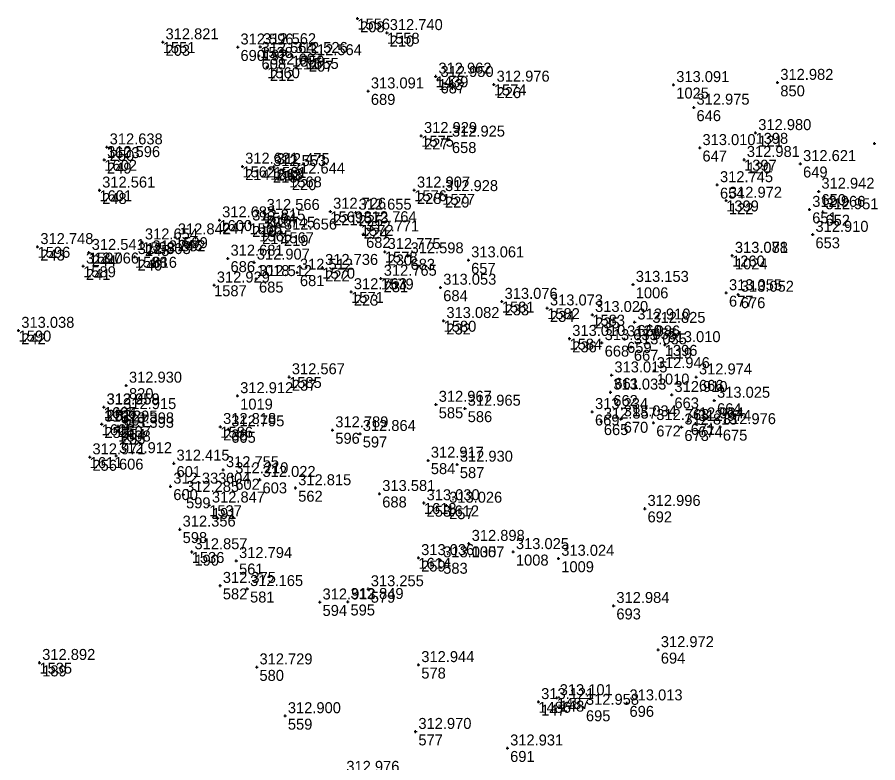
# Model space of a CAD drawing. Extents: x -829398 to -819400, y -1074439 to -1067977.
# Drawn here: x -820789.9 to -820695.8, y -1068694.9 to -1068613.3 of the extents above; entities that cross this region are included whole.
import ezdxf

# ---------------------------------------------------------------- set-up
doc = ezdxf.new("R2010")
doc.units = 0
for name, color, linetype in [('Vrstva 60', 7, 'Continuous'), ('Vrstva 61', 7, 'Continuous'), ('Čísla bodů_doměření_2012', 7, 'Continuous')]:
    doc.layers.add(name, color=color, linetype=linetype)

# ---------------------------------------------------------------- blocks, each defined once
blk = doc.blocks.new('BOD')
at = {"layer": 'Čísla bodů_doměření_2012'}
for p, q in [((-0.15, 0), (0.15, 0)), ((0, -0.15), (0, 0.15))]:
    blk.add_line(p, q, dxfattribs=at)

msp = doc.modelspace()

# ---------------------------------------------------------------- block references
at = {"layer": 'Vrstva 60'}
for p in [(-820752.738, -1068613.495), (-820752.738, -1068613.495), (-820749.503, -1068615.051), (-820749.503, -1068615.051), (-820774.022, -1068616.062), (-820774.022, -1068616.062), (-820765.825, -1068616.626), (-820763.355, -1068616.596), (-820763.355, -1068616.596), (-820763.519, -1068617.554), (-820759.897, -1068617.553), (-820759.897, -1068617.553), (-820758.35, -1068617.796), (-820758.35, -1068617.796), (-820762.6, -1068618.816), (-820762.6, -1068618.816), (-820744.173, -1068619.81), (-820744.173, -1068619.81), (-820743.943, -1068620.179), (-820737.814, -1068620.692), (-820737.814, -1068620.692), (-820718.164, -1068620.736), (-820706.782, -1068620.494), (-820751.563, -1068621.429), (-820715.952, -1068623.209), (-820709.195, -1068625.988), (-820709.195, -1068625.988), (-820745.753, -1068626.304), (-820745.753, -1068626.304), (-820742.698, -1068626.697), (-820780.129, -1068627.552), (-820780.129, -1068627.552), (-820715.299, -1068627.626), (-820696.181, -1068627.143), (-820780.416, -1068628.939), (-820780.416, -1068628.939), (-820710.447, -1068628.924), (-820710.447, -1068628.924), (-820765.312, -1068629.66), (-820765.312, -1068629.66), (-820761.876, -1068629.709), (-820761.876, -1068629.709), (-820704.294, -1068629.373), (-820762.261, -1068629.921), (-820762.261, -1068629.921), (-820760.2, -1068630.749), (-820760.2, -1068630.749), (-820713.38, -1068631.682), (-820780.947, -1068632.27), (-820780.947, -1068632.27), (-820746.521, -1068632.266), (-820746.521, -1068632.266), (-820743.454, -1068632.656), (-820743.454, -1068632.656), (-820702.289, -1068632.391), (-820712.404, -1068633.38), (-820712.404, -1068633.38), (-820755.694, -1068634.583), (-820755.694, -1068634.583), (-820703.291, -1068634.38), (-820767.829, -1068635.524), (-820767.829, -1068635.524), (-820762.96, -1068634.718), (-820762.96, -1068634.718), (-820752.909, -1068634.687), (-820752.909, -1068634.687), (-820701.846, -1068634.643), (-820764.542, -1068635.872), (-820764.542, -1068635.872), (-820752.357, -1068636.059), (-820752.357, -1068636.059), (-820772.67, -1068637.392), (-820772.67, -1068637.392), (-820763.458, -1068636.656), (-820763.458, -1068636.656), (-820761.066, -1068636.861), (-820761.066, -1068636.861), (-820752.085, -1068637.065), (-820702.942, -1068637.113), (-820776.273, -1068637.943), (-820776.273, -1068637.943), (-820787.71, -1068638.451), (-820787.71, -1068638.451), (-820782.096, -1068639.085), (-820782.096, -1068639.085), (-820775.454, -1068639.244), (-820749.733, -1068638.984), (-820749.733, -1068638.984), (-820777.063, -1068639.543), (-820777.063, -1068639.543), (-820766.911, -1068639.718), (-820764.037, -1068640.147), (-820747.222, -1068639.463), (-820740.597, -1068639.904), (-820711.757, -1068639.403), (-820711.745, -1068639.414), (-820782.721, -1068640.578), (-820782.721, -1068640.578), (-820756.568, -1068640.729), (-820756.568, -1068640.729), (-820763.796, -1068641.952), (-820759.323, -1068641.249), (-820750.158, -1068641.914), (-820750.158, -1068641.914), (-820768.412, -1068642.653), (-820743.648, -1068642.893), (-820722.593, -1068642.581), (-820753.425, -1068643.383), (-820753.425, -1068643.383), (-820712.397, -1068643.491), (-820711.101, -1068643.658), (-820736.935, -1068644.439), (-820736.935, -1068644.439), (-820731.977, -1068645.158), (-820731.977, -1068645.158), (-820727.043, -1068645.874), (-820727.043, -1068645.874), (-820743.303, -1068646.535), (-820743.303, -1068646.535), (-820722.415, -1068646.695), (-820789.792, -1068647.606), (-820789.792, -1068647.606), (-820720.77, -1068647.063), (-820729.535, -1068648.49), (-820729.535, -1068648.49), (-820723.541, -1068648.547), (-820725.992, -1068648.952), (-820722.797, -1068649.407), (-820719.124, -1068649.171), (-820719.124, -1068649.171), (-820720.294, -1068652.013), (-820760.205, -1068652.683), (-820760.205, -1068652.683), (-820724.93, -1068652.483), (-820715.683, -1068652.7), (-820778.019, -1068653.603), (-820765.858, -1068654.75), (-820725.049, -1068654.356), (-820718.364, -1068654.625), (-820713.703, -1068655.253), (-820780.478, -1068655.991), (-820780.478, -1068655.991), (-820780.455, -1068655.969), (-820780.455, -1068655.969), (-820744.142, -1068655.694), (-820740.972, -1068656.121), (-820778.65, -1068656.494), (-820727.048, -1068656.488), (-820780.704, -1068657.852), (-820780.704, -1068657.852), (-820778.89, -1068658.052), (-820778.89, -1068658.052), (-820726.082, -1068657.531), (-820723.909, -1068657.284), (-820720.346, -1068657.688), (-820716.584, -1068657.511), (-820715.761, -1068657.786), (-820778.907, -1068658.537), (-820778.907, -1068658.537), (-820767.725, -1068658.119), (-820767.725, -1068658.119), (-820766.827, -1068658.376), (-820755.453, -1068658.483), (-820752.451, -1068658.885), (-820717.274, -1068658.178), (-820713.065, -1068658.139), (-820782.013, -1068661.438), (-820782.013, -1068661.438), (-820779.109, -1068661.312), (-820745.005, -1068661.804), (-820772.82, -1068662.126), (-820741.834, -1068662.241), (-820767.412, -1068662.842), (-820766.388, -1068663.508), (-820773.168, -1068664.639), (-820763.413, -1068663.91), (-820771.775, -1068665.544), (-820759.51, -1068664.817), (-820750.317, -1068665.449), (-820745.467, -1068666.458), (-820745.467, -1068666.458), (-820768.945, -1068666.705), (-820768.945, -1068666.705), (-820743.002, -1068666.727), (-820743.002, -1068666.727), (-820721.305, -1068667.079), (-820772.15, -1068669.339), (-820740.538, -1068670.902), (-820770.855, -1068671.813), (-820770.855, -1068671.813), (-820735.699, -1068671.8), (-820765.98, -1068672.777), (-820746.064, -1068672.457), (-820746.064, -1068672.457), (-820743.651, -1068672.697), (-820730.74, -1068672.529), (-820767.754, -1068675.496), (-820764.776, -1068675.841), (-820751.571, -1068675.863), (-820756.845, -1068677.307), (-820753.79, -1068677.257), (-820724.713, -1068677.69), (-820719.853, -1068682.52), (-820787.509, -1068683.917), (-820787.509, -1068683.917), (-820763.747, -1068684.407), (-820746.046, -1068684.156), (-820732.942, -1068688.2), (-820732.942, -1068688.2), (-820730.911, -1068687.771), (-820730.911, -1068687.771), (-820728.041, -1068688.825), (-820723.277, -1068688.341), (-820760.641, -1068689.742), (-820746.366, -1068691.461), (-820736.332, -1068693.271)]:
    msp.add_blockref('BOD', p, dxfattribs=at)

# ---------------------------------------------------------------- texts
for s, p in [('1556', (-820752.738, -1068614.695)), ('208', (-820752.438, -1068614.995)), ('1558', (-820749.503, -1068616.251)), ('210', (-820749.203, -1068616.551)), ('1551', (-820774.022, -1068617.262)), ('203', (-820773.722, -1068617.562)), ('690', (-820765.525, -1068618.126)), ('1538', (-820763.355, -1068617.796)), ('192', (-820763.055, -1068618.096)), ('608', (-820763.219, -1068619.054)), ('1559', (-820759.897, -1068618.753)), ('211', (-820759.597, -1068619.053)), ('1555', (-820758.35, -1068618.996)), ('207', (-820758.05, -1068619.296)), ('1560', (-820762.6, -1068620.016)), ('212', (-820762.3, -1068620.316)), ('1439', (-820744.173, -1068621.01)), ('143', (-820743.873, -1068621.31)), ('687', (-820743.643, -1068621.679)), ('1574', (-820737.814, -1068621.892)), ('226', (-820737.514, -1068622.192)), ('1025', (-820717.864, -1068622.236)), ('850', (-820706.482, -1068621.994)), ('689', (-820751.263, -1068622.929)), ('646', (-820715.652, -1068624.709)), ('1575', (-820745.753, -1068627.504)), ('227', (-820745.453, -1068627.804)), ('1398', (-820709.195, -1068627.188)), ('121', (-820708.895, -1068627.488)), ('1603', (-820780.129, -1068628.752)), ('250', (-820779.829, -1068629.052)), ('658', (-820742.398, -1068628.197)), ('647', (-820714.999, -1068629.126)), ('1602', (-820780.416, -1068630.139)), ('249', (-820780.116, -1068630.439)), ('1562', (-820765.312, -1068630.86)), ('1561', (-820761.876, -1068630.909)), ('1397', (-820710.447, -1068630.124)), ('120', (-820710.147, -1068630.424)), ('649', (-820703.994, -1068630.873)), ('214', (-820765.012, -1068631.16)), ('1563', (-820762.261, -1068631.121)), ('215', (-820761.961, -1068631.421)), ('213', (-820761.576, -1068631.209)), ('1568', (-820760.2, -1068631.949)), ('220', (-820759.9, -1068632.249)), ('1601', (-820780.947, -1068633.47)), ('248', (-820780.647, -1068633.77)), ('1576', (-820746.521, -1068633.466)), ('228', (-820746.221, -1068633.766)), ('654', (-820713.08, -1068633.182)), ('1577', (-820743.454, -1068633.856)), ('229', (-820743.154, -1068634.156)), ('1399', (-820712.404, -1068634.58)), ('650', (-820701.989, -1068633.891)), ('122', (-820712.104, -1068634.88)), ('1564', (-820762.96, -1068635.918)), ('216', (-820762.66, -1068636.218)), ('1569', (-820755.694, -1068635.783)), ('221', (-820755.394, -1068636.083)), ('1573', (-820752.909, -1068635.887)), ('225', (-820752.609, -1068636.187)), ('651', (-820702.991, -1068635.88)), ('652', (-820701.546, -1068636.143)), ('1600', (-820767.829, -1068636.724)), ('247', (-820767.529, -1068637.024)), ('1566', (-820764.542, -1068637.072)), ('218', (-820764.242, -1068637.372)), ('1572', (-820752.357, -1068637.259)), ('1565', (-820763.458, -1068637.856)), ('217', (-820763.158, -1068638.156)), ('1567', (-820761.066, -1068638.061)), ('219', (-820760.766, -1068638.361)), ('224', (-820752.057, -1068637.559)), ('1598', (-820776.273, -1068639.143)), ('1599', (-820772.67, -1068638.592)), ('246', (-820772.37, -1068638.892)), ('682', (-820751.785, -1068638.565)), ('653', (-820702.642, -1068638.613)), ('1596', (-820787.71, -1068639.651)), ('243', (-820787.41, -1068639.951)), ('1597', (-820782.096, -1068640.285)), ('245', (-820775.973, -1068639.443)), ('1578', (-820749.733, -1068640.184)), ('244', (-820781.796, -1068640.585)), ('1588', (-820777.063, -1068640.743)), ('240', (-820776.763, -1068641.043)), ('816', (-820775.154, -1068640.744)), ('686', (-820766.611, -1068641.218)), ('230', (-820749.433, -1068640.484)), ('683', (-820746.922, -1068640.963)), ('1260', (-820711.757, -1068640.603)), ('1024', (-820711.445, -1068640.914)), ('1589', (-820782.721, -1068641.778)), ('241', (-820782.421, -1068642.078)), ('1018', (-820763.737, -1068641.647)), ('1570', (-820756.568, -1068641.929)), ('222', (-820756.268, -1068642.229)), ('657', (-820740.297, -1068641.404)), ('681', (-820759.023, -1068642.749)), ('1579', (-820750.158, -1068643.114)), ('1587', (-820768.412, -1068643.853)), ('685', (-820763.496, -1068643.452)), ('231', (-820749.858, -1068643.414)), ('1006', (-820722.293, -1068644.081)), ('1571', (-820753.425, -1068644.583)), ('223', (-820753.125, -1068644.883)), ('684', (-820743.348, -1068644.393)), ('677', (-820712.097, -1068644.991)), ('1581', (-820736.935, -1068645.639)), ('233', (-820736.635, -1068645.939)), ('676', (-820710.801, -1068645.158)), ('1582', (-820731.977, -1068646.358)), ('234', (-820731.677, -1068646.658)), ('1580', (-820743.303, -1068647.735)), ('1583', (-820727.043, -1068647.074)), ('235', (-820726.743, -1068647.374)), ('1590', (-820789.792, -1068648.806)), ('232', (-820743.003, -1068648.035)), ('660', (-820722.115, -1068648.195)), ('655', (-820720.47, -1068648.563)), ('242', (-820789.492, -1068649.106)), ('1584', (-820729.535, -1068649.69)), ('236', (-820729.235, -1068649.99)), ('668', (-820725.692, -1068650.452)), ('659', (-820723.241, -1068650.047)), ('1396', (-820719.124, -1068650.371)), ('119', (-820718.824, -1068650.671)), ('667', (-820722.497, -1068650.907)), ('1010', (-820719.994, -1068653.513)), ('1585', (-820760.205, -1068653.883)), ('237', (-820759.905, -1068654.183)), ('661', (-820724.63, -1068653.983)), ('666', (-820715.383, -1068654.2)), ('820', (-820777.719, -1068655.103)), ('1019', (-820765.558, -1068656.25)), ('662', (-820724.749, -1068655.856)), ('663', (-820718.064, -1068656.125)), ('1604', (-820780.478, -1068657.191)), ('1605', (-820780.455, -1068657.169)), ('585', (-820743.842, -1068657.194)), ('664', (-820713.403, -1068656.753)), ('251', (-820780.178, -1068657.491)), ('252', (-820780.155, -1068657.469)), ('607', (-820778.35, -1068657.994)), ('586', (-820740.672, -1068657.621)), ('669', (-820726.748, -1068657.988)), ('1606', (-820780.704, -1068659.052)), ('665', (-820725.782, -1068659.031)), ('670', (-820723.609, -1068658.784)), ('671', (-820716.284, -1068659.011)), ('253', (-820780.404, -1068659.352)), ('1608', (-820778.907, -1068659.737)), ('1607', (-820778.89, -1068659.252)), ('255', (-820778.607, -1068660.037)), ('254', (-820778.59, -1068659.552)), ('1586', (-820767.725, -1068659.319)), ('238', (-820767.425, -1068659.619)), ('605', (-820766.527, -1068659.876)), ('596', (-820755.153, -1068659.983)), ('672', (-820720.046, -1068659.188)), ('673', (-820716.974, -1068659.678)), ('674', (-820715.461, -1068659.286)), ('675', (-820712.765, -1068659.639)), ('597', (-820752.151, -1068660.385)), ('1611', (-820782.013, -1068662.638)), ('256', (-820781.713, -1068662.938)), ('606', (-820778.809, -1068662.812)), ('601', (-820772.52, -1068663.626)), ('584', (-820744.705, -1068663.304)), ('587', (-820741.534, -1068663.741)), ('604', (-820767.112, -1068664.342)), ('602', (-820766.088, -1068665.008)), ('603', (-820763.113, -1068665.41)), ('600', (-820772.868, -1068666.139)), ('562', (-820759.21, -1068666.317)), ('599', (-820771.475, -1068667.044)), ('688', (-820750.017, -1068666.949)), ('1537', (-820768.945, -1068667.905)), ('191', (-820768.645, -1068668.205)), ('1613', (-820745.467, -1068667.658)), ('258', (-820745.167, -1068667.958)), ('1612', (-820743.002, -1068667.927)), ('257', (-820742.702, -1068668.227)), ('692', (-820721.005, -1068668.579)), ('598', (-820771.85, -1068670.839)), ('1536', (-820770.855, -1068673.013)), ('1007', (-820740.238, -1068672.402)), ('1008', (-820735.399, -1068673.3)), ('190', (-820770.555, -1068673.313)), ('1614', (-820746.064, -1068673.657)), ('259', (-820745.764, -1068673.957)), ('583', (-820743.351, -1068674.197)), ('1009', (-820730.44, -1068674.029)), ('561', (-820765.68, -1068674.277)), ('582', (-820767.454, -1068676.996)), ('581', (-820764.476, -1068677.341)), ('579', (-820751.271, -1068677.363)), ('594', (-820756.545, -1068678.807)), ('595', (-820753.49, -1068678.757)), ('693', (-820724.413, -1068679.19)), ('694', (-820719.553, -1068684.02)), ('1535', (-820787.509, -1068685.117)), ('189', (-820787.209, -1068685.417)), ('580', (-820763.447, -1068685.907)), ('578', (-820745.746, -1068685.656)), ('1487', (-820730.911, -1068688.971)), ('148', (-820730.611, -1068689.271)), ('1486', (-820732.942, -1068689.4)), ('147', (-820732.642, -1068689.7)), ('696', (-820722.977, -1068689.841)), ('695', (-820727.741, -1068690.325)), ('559', (-820760.341, -1068691.242)), ('577', (-820746.066, -1068692.961)), ('691', (-820736.032, -1068694.771))]:
    msp.add_text(s, height=1.2, dxfattribs=at).set_placement(p)
at = {"layer": 'Vrstva 61'}
for s, p in [('312.740', (-820749.203, -1068614.751)), ('312.821', (-820773.722, -1068615.762)), ('312.596', (-820765.525, -1068616.326)), ('312.562', (-820763.055, -1068616.296)), ('312.564', (-820763.219, -1068617.254)), ('312.526', (-820759.597, -1068617.253)), ('312.564', (-820758.05, -1068617.496)), ('312.607', (-820762.3, -1068618.516)), ('312.962', (-820743.873, -1068619.51)), ('312.950', (-820743.643, -1068619.879)), ('312.976', (-820737.514, -1068620.392)), ('313.091', (-820717.864, -1068620.436)), ('312.982', (-820706.482, -1068620.194)), ('313.091', (-820751.263, -1068621.129)), ('312.975', (-820715.652, -1068622.909)), ('312.929', (-820745.453, -1068626.004)), ('312.980', (-820708.895, -1068625.688)), ('312.925', (-820742.398, -1068626.397)), ('312.638', (-820779.829, -1068627.252)), ('313.010', (-820714.999, -1068627.326)), ('312.596', (-820780.116, -1068628.639)), ('312.981', (-820710.147, -1068628.624)), ('312.621', (-820765.012, -1068629.36)), ('312.553', (-820761.961, -1068629.621)), ('312.475', (-820761.576, -1068629.409)), ('312.621', (-820703.994, -1068629.073)), ('312.644', (-820759.9, -1068630.449)), ('312.745', (-820713.08, -1068631.382)), ('312.561', (-820780.647, -1068631.97)), ('312.907', (-820746.221, -1068631.966)), ('312.928', (-820743.154, -1068632.356)), ('312.942', (-820701.989, -1068632.091)), ('312.972', (-820712.104, -1068633.08)), ('312.566', (-820762.66, -1068634.418)), ('312.726', (-820755.394, -1068634.283)), ('312.655', (-820752.609, -1068634.387)), ('312.966', (-820702.991, -1068634.08)), ('312.951', (-820701.546, -1068634.343)), ('312.688', (-820767.529, -1068635.224)), ('312.815', (-820764.242, -1068635.572)), ('312.745', (-820763.158, -1068636.356)), ('312.656', (-820760.766, -1068636.561)), ('312.764', (-820752.057, -1068635.759)), ('312.842', (-820772.37, -1068637.092)), ('312.771', (-820751.785, -1068636.765)), ('312.910', (-820702.642, -1068636.813)), ('312.748', (-820787.41, -1068638.151)), ('312.654', (-820775.973, -1068637.643)), ('312.541', (-820781.796, -1068638.785)), ('312.803', (-820776.763, -1068639.243)), ('312.852', (-820775.154, -1068638.944)), ('312.681', (-820766.611, -1068639.418)), ('312.775', (-820749.433, -1068638.684)), ('312.598', (-820746.922, -1068639.163)), ('313.078', (-820711.457, -1068639.103)), ('313.081', (-820711.445, -1068639.114)), ('313.066', (-820782.421, -1068640.278)), ('312.907', (-820763.737, -1068639.847)), ('313.061', (-820740.297, -1068639.604)), ('312.512', (-820759.023, -1068640.949)), ('312.736', (-820756.268, -1068640.429)), ('312.512', (-820763.496, -1068641.652)), ('312.765', (-820749.858, -1068641.614)), ('312.929', (-820768.112, -1068642.353)), ('312.763', (-820753.125, -1068643.083)), ('313.053', (-820743.348, -1068642.593)), ('313.153', (-820722.293, -1068642.281)), ('313.055', (-820712.097, -1068643.191)), ('313.052', (-820710.801, -1068643.358)), ('313.076', (-820736.635, -1068644.139)), ('313.073', (-820731.677, -1068644.858)), ('313.020', (-820726.743, -1068645.574)), ('313.082', (-820743.003, -1068646.235)), ('312.910', (-820722.115, -1068646.395)), ('312.825', (-820720.47, -1068646.763)), ('313.038', (-820789.492, -1068647.306)), ('313.010', (-820729.235, -1068648.19)), ('313.033', (-820725.692, -1068648.652)), ('312.986', (-820723.241, -1068648.247)), ('313.035', (-820722.497, -1068649.107)), ('313.010', (-820718.824, -1068648.871)), ('312.567', (-820759.905, -1068652.383)), ('313.015', (-820724.63, -1068652.183)), ('312.946', (-820719.994, -1068651.713)), ('312.974', (-820715.383, -1068652.4)), ('312.930', (-820777.719, -1068653.303)), ('312.912', (-820765.558, -1068654.45)), ('313.033', (-820724.749, -1068654.056)), ('312.910', (-820718.064, -1068654.325)), ('312.967', (-820743.842, -1068655.394)), ('313.025', (-820713.403, -1068654.953)), ('312.958', (-820780.178, -1068655.691)), ('313.259', (-820780.155, -1068655.669)), ('312.915', (-820778.35, -1068656.194)), ('312.965', (-820740.672, -1068655.821)), ('313.234', (-820726.748, -1068656.188)), ('312.857', (-820725.782, -1068657.231)), ('313.034', (-820723.609, -1068656.984)), ('312.934', (-820716.284, -1068657.211)), ('313.295', (-820780.404, -1068657.552)), ('313.393', (-820778.607, -1068658.237)), ('313.398', (-820778.59, -1068657.752)), ('312.818', (-820767.425, -1068657.819)), ('312.795', (-820766.527, -1068658.076)), ('312.789', (-820755.153, -1068658.183)), ('312.763', (-820720.046, -1068657.388)), ('312.813', (-820716.974, -1068657.878)), ('312.974', (-820715.461, -1068657.486)), ('312.976', (-820712.765, -1068657.839)), ('312.864', (-820752.151, -1068658.585)), ('312.912', (-820778.809, -1068661.012)), ('312.971', (-820781.713, -1068661.138)), ('312.415', (-820772.52, -1068661.826)), ('312.917', (-820744.705, -1068661.504)), ('312.930', (-820741.534, -1068661.941)), ('312.755', (-820767.112, -1068662.542)), ('312.210', (-820766.088, -1068663.208)), ('312.022', (-820763.113, -1068663.61)), ('312.333', (-820772.868, -1068664.339)), ('312.815', (-820759.21, -1068664.517)), ('312.285', (-820771.475, -1068665.244)), ('313.581', (-820750.017, -1068665.149)), ('312.847', (-820768.645, -1068666.405)), ('313.030', (-820745.167, -1068666.158)), ('313.026', (-820742.702, -1068666.427)), ('312.996', (-820721.005, -1068666.779)), ('312.356', (-820771.85, -1068669.039)), ('312.898', (-820740.238, -1068670.602)), ('312.857', (-820770.555, -1068671.513)), ('313.036', (-820745.764, -1068672.157)), ('313.025', (-820735.399, -1068671.5)), ('313.024', (-820730.44, -1068672.229)), ('312.794', (-820765.68, -1068672.477)), ('313.035', (-820743.351, -1068672.397)), ('312.375', (-820767.454, -1068675.196)), ('312.165', (-820764.476, -1068675.541)), ('313.255', (-820751.271, -1068675.563)), ('312.913', (-820756.545, -1068677.007)), ('312.849', (-820753.49, -1068676.957)), ('312.984', (-820724.413, -1068677.39)), ('312.972', (-820719.553, -1068682.22)), ('312.892', (-820787.209, -1068683.617)), ('312.729', (-820763.447, -1068684.107)), ('312.944', (-820745.746, -1068683.856)), ('313.121', (-820732.642, -1068687.9)), ('313.101', (-820730.611, -1068687.471)), ('313.013', (-820722.977, -1068688.041)), ('312.958', (-820727.741, -1068688.525)), ('312.900', (-820760.341, -1068689.442)), ('312.970', (-820746.066, -1068691.161)), ('312.931', (-820736.032, -1068692.971)), ('312.976', (-820753.945, -1068695.855))]:
    msp.add_text(s, height=1.2, dxfattribs=at).set_placement(p)

doc.saveas('drawing.dxf')
